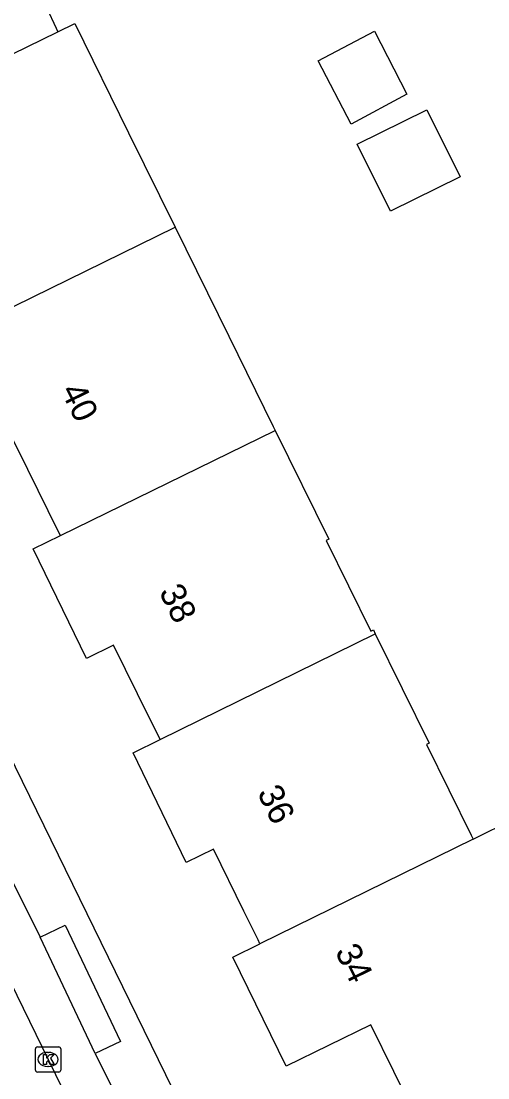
# Model space of a CAD drawing. Extents: x 160457 to 162082, y 388340 to 389736.
# Drawn here: x 160680.27 to 160698.77, y 388828.42 to 388870.32 of the extents above; entities that cross this region are included whole.
import ezdxf

# ---------------------------------------------------------------- set-up
doc = ezdxf.new("R2010")
doc.units = 0
for name, color, linetype in [('IMGEO_Kolk', 7, 'Continuous'), ('IMGEO_Pand', 7, 'Continuous'), ('IMGEO_Pand_nummerreeks', 7, 'Continuous'), ('IMGEO_Rijbaan_lokaal_gesloten', 7, 'Continuous'), ('IMGEO_Voetpad_open', 7, 'Continuous')]:
    doc.layers.add(name, color=color, linetype=linetype)

msp = doc.modelspace()

# ---------------------------------------------------------------- linework, layer by layer
at = {"layer": 'IMGEO_Kolk'}
for p, q in [((160680.836, 388828.726), (160680.836, 388829.578)), ((160680.911, 388829.652), (160681.763, 388829.652)), ((160681.837, 388829.578), (160681.837, 388828.726)), ((160681.324, 388829.432), (160681.349, 388829.432)), ((160681.763, 388828.652), (160680.911, 388828.652)), ((160681.347, 388828.872), (160681.322, 388828.872))]:
    msp.add_line(p, q, dxfattribs=at)
for points in [[(160680.836, 388828.726), (160680.836, 388829.578)], [(160680.911, 388829.652), (160681.763, 388829.652)], [(160681.837, 388829.578), (160681.837, 388828.726)], [(160681.157, 388829.352), (160681.28, 388829.352), (160681.28, 388829.201), (160681.41, 388829.352), (160681.574, 388829.352), (160681.428, 388829.201), (160681.581, 388828.952), (160681.429, 388828.952), (160681.344, 388829.116), (160681.28, 388829.049), (160681.28, 388828.952), (160681.157, 388828.952), (160681.157, 388829.352)], [(160681.763, 388828.652), (160680.911, 388828.652)]]:
    msp.add_lwpolyline(points, dxfattribs=at)
for centre, start, end in [((160680.913, 388829.576), 91.552, 178.448), ((160680.913, 388829.576), 91.552, 178.448), ((160681.761, 388829.576), 1.552, 88.448), ((160681.761, 388829.576), 1.552, 88.448), ((160680.913, 388828.728), 181.552, 268.448), ((160680.913, 388828.728), 181.552, 268.448), ((160681.761, 388828.728), 271.552, 358.448), ((160681.761, 388828.728), 271.552, 358.448)]:
    msp.add_arc(centre, 0.0765, start, end, dxfattribs=at)
for centre, major_axis, ratio, start_param, end_param in [((160681.323, 388829.152), (-0.387, 0.002), 0.722429, 4.712389, 7.853982), ((160681.348, 388829.152), (-0.39, 0.002), 0.717154, 1.570796, 4.712389)]:
    msp.add_ellipse(centre, major_axis=major_axis, ratio=ratio, start_param=start_param, end_param=end_param, dxfattribs=at)
at = {"layer": 'IMGEO_Pand'}
for points in [[(160682.063, 388876.722), (160680.283, 388872.993), (160681.274, 388870.861), (160681.651, 388870.048), (160681.722, 388869.896)], [(160681.722, 388869.896), (160682.393, 388870.224), (160684.526, 388865.893), (160686.368, 388862.153)], [(160673.932, 388866.088), (160681.722, 388869.896)], [(160695.563, 388867.425), (160693.349, 388866.242), (160692.041, 388868.75), (160694.277, 388869.921), (160695.563, 388867.425)], [(160697.668, 388864.144), (160694.908, 388862.784), (160693.595, 388865.45), (160696.355, 388866.81), (160697.668, 388864.144)], [(160677.878, 388857.992), (160686.368, 388862.153)], [(160686.368, 388862.153), (160688.497, 388857.831), (160690.263, 388854.244), (160690.338, 388854.092)], [(160681.824, 388849.921), (160681.75, 388850.072), (160680.534, 388852.538), (160679.979, 388853.662), (160678.914, 388853.137), (160676.801, 388857.464), (160677.878, 388857.992)], [(160681.824, 388849.921), (160690.338, 388854.092)], [(160690.338, 388854.092), (160692.463, 388849.779), (160692.355, 388849.726), (160694.126, 388846.13), (160694.234, 388846.183), (160694.309, 388846.03)], [(160685.78, 388841.835), (160685.708, 388841.982), (160685.362, 388842.685), (160683.936, 388845.579), (160682.863, 388845.047), (160680.746, 388849.393), (160681.824, 388849.921)], [(160685.78, 388841.835), (160694.309, 388846.03)], [(160694.309, 388846.03), (160696.442, 388841.699), (160696.334, 388841.646), (160697.222, 388839.843), (160698.11, 388838.041), (160698.184, 388837.89)], [(160689.734, 388833.741), (160689.659, 388833.894), (160689.101, 388835.029), (160687.894, 388837.484), (160686.815, 388836.959), (160684.703, 388841.305), (160685.78, 388841.835)], [(160698.184, 388837.89), (160699.781, 388838.674), (160702.304, 388833.55), (160702.906, 388833.846), (160704.819, 388829.96), (160701.206, 388828.193)], [(160698.184, 388837.89), (160689.734, 388833.741)], [(160696.426, 388825.855), (160695.048, 388828.67), (160694.129, 388830.531), (160690.773, 388828.885), (160688.656, 388833.212), (160689.734, 388833.741)]]:
    msp.add_lwpolyline(points, dxfattribs=at)
at = {"layer": 'IMGEO_Rijbaan_lokaal_gesloten'}
msp.add_lwpolyline([(160673.407, 388845.402), (160681.336, 388829.151), (160687.896, 388815.74), (160689.791, 388811.87)], dxfattribs=at)
at = {"layer": 'IMGEO_Voetpad_open'}
for points in [[(160666.392, 388868.639), (160693.93, 388812.297)], [(160679.143, 388837.742), (160681.023, 388834.001)], [(160681.023, 388834.001), (160682.017, 388834.472), (160684.203, 388829.858), (160683.209, 388829.387)], [(160683.209, 388829.387), (160681.023, 388834.001)], [(160683.209, 388829.387), (160685.343, 388825.087)]]:
    msp.add_lwpolyline(points, dxfattribs=at)

# ---------------------------------------------------------------- texts
at = {"layer": 'IMGEO_Pand_nummerreeks'}
for s, rotation, p in [('40', 296.0465, (160681.821, 388855.674)), ('38', 296.0465, (160685.718, 388847.7)), ('36', 296.0465, (160689.612, 388839.729)), ('34', 296.1782, (160692.694, 388833.433))]:
    msp.add_text(s, height=1, rotation=rotation, dxfattribs=at).set_placement(p)

doc.saveas('drawing.dxf')
